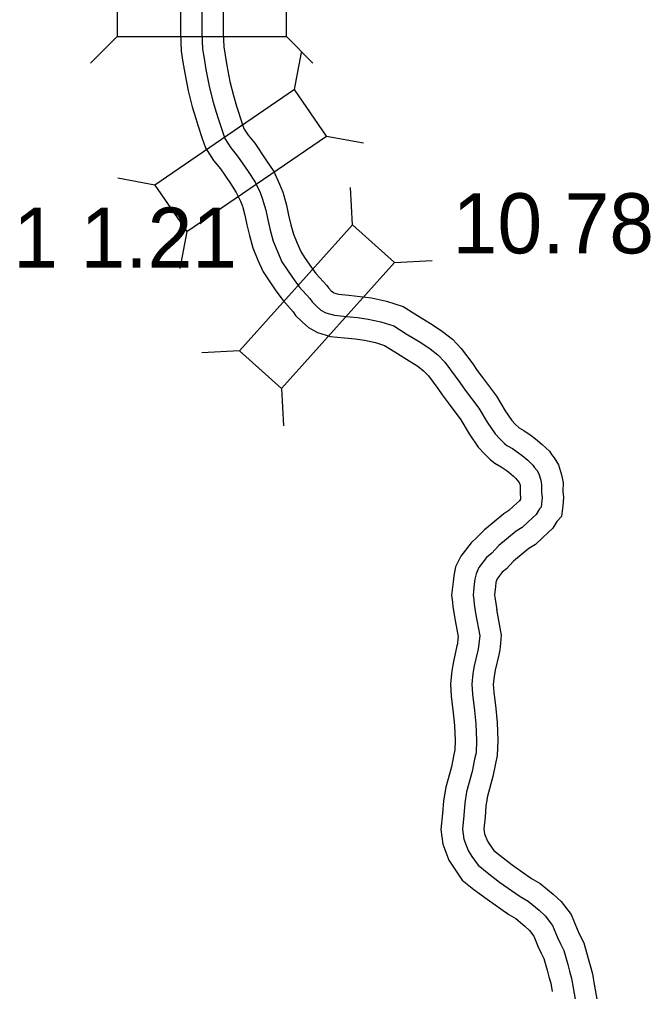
# Model space of a CAD drawing. Extents: x 31699 to 244310, y -8841 to 11474.
# Drawn here: x 138410.4 to 138705.7, y -132.7 to 322.5 of the extents above; entities that cross this region are included whole.
import ezdxf

# ---------------------------------------------------------------- set-up
doc = ezdxf.new("R2010")
doc.units = 0
for name, color, linetype in [('B_Logo', 7, 'Continuous'), ('R_XS_EARTHWORK_STAGE1', 7, 'Continuous'), ('R_XS_EARTHWORK_STAGE2', 7, 'Continuous'), ('S_WALL', 7, 'Continuous')]:
    doc.layers.add(name, color=color, linetype=linetype)

msp = doc.modelspace()

# ---------------------------------------------------------------- linework, layer by layer
at = {"layer": 'B_Logo'}
for points in [[(138495.71, 328.14), (138495.71, 321.07), (138495.71, 316.26), (138496.04, 308.65), (138496.78, 304.17), (138497.58, 299.17), (138499.11, 291.22), (138500.91, 284.22), (138502.45, 279.08), (138503.38, 276.07), (138505.38, 270), (138506.51, 266.79), (138509.31, 262.39), (138512.51, 258.52), (138517.45, 251.31), (138520.65, 246.37), (138522.98, 241.44), (138524.18, 238.37), (138524.52, 237.3), (138525.65, 233.23), (138526.58, 228.62), (138527.78, 223.81), (138529.12, 218.74), (138531.18, 213.8), (138533.25, 209.06), (138535.52, 205.59), (138538.18, 201.66), (138541.38, 197.32), (138546.32, 191.78), (138547.32, 190.31), (138549.52, 188.18), (138551.45, 186.44), (138553.72, 185.18), (138557.85, 183.98), (138563.52, 183.45), (138568.65, 182.92), (138573.52, 182.25), (138579.58, 180.99), (138585.58, 178.99), (138591.38, 175.32), (138598.18, 171.19), (138602.58, 168.32), (138606.25, 165.45), (138609.45, 162.05), (138614.38, 155.51), (138616.45, 152.44), (138619.05, 148.9), (138625.32, 140.56), (138629.32, 133.89), (138632.98, 128.48), (138635.18, 126.08), (138637.38, 123.94), (138638.52, 123.01), (138641.12, 121.54), (138643.98, 119.61), (138645.65, 118.34), (138648.32, 116.07), (138650.65, 113.87), (138651.25, 112.94), (138652.45, 111.47), (138653.45, 109.8), (138654.38, 106.8), (138654.78, 104.66), (138654.72, 100.99), (138654.98, 98.65), (138654.72, 95.85), (138654.52, 94.18), (138653.78, 93.38), (138652.18, 90.64), (138648.45, 87.3), (138645.65, 84.56), (138642.92, 82.89), (138634.79, 76.14), (138631.39, 72.6), (138629.05, 70.6), (138625.45, 65.85), (138624.06, 62.98), (138623.52, 60.38), (138623.26, 58.11), (138622.72, 52.97), (138622.99, 50.7), (138623.19, 48.76), (138623.86, 44.49)], [(138623.86, 44.49), (138625.79, 33.81), (138625.52, 31.54), (138625.26, 28.73), (138624.92, 27.06), (138623.26, 19.85), (138622.59, 16.18), (138622.13, 11.3), (138622.46, 6.56), (138623.33, -1.11), (138623.93, -7.39), (138624.26, -15.13), (138624.06, -20.87), (138623.39, -23.81), (138622.26, -29.69), (138619.66, -39.1), (138618.8, -44.51), (138618.33, -50.19), (138617.73, -56.66), (138618.33, -61.27), (138620.4, -66.68), (138622.13, -69.48), (138625, -73.55), (138629.26, -76.95), (138635.13, -81.42), (138644.73, -88.22), (138648.4, -90.29), (138653.6, -94.63), (138656.46, -97.3), (138659.86, -101.7), (138662.2, -107.44), (138663.53, -110.38), (138665.13, -113.51), (138667, -119.99), (138667.87, -123.12), (138668.8, -126.6), (138669.53, -131)], [(138669.53, -131), (138671.41, -141.6)]]:
    msp.add_lwpolyline(points, dxfattribs=at)
at = {"layer": 'R_XS_EARTHWORK_STAGE1'}
for p, q in [((138456.11, 314.54), (138443.67, 302.09)), ((138535.31, 314.54), (138547.76, 302.1)), ((138539.15, 289.72), (138542.39, 307.01)), ((138554.06, 267.93), (138571.36, 264.69)), ((138473.8, 244.98), (138456.5, 248.22)), ((138566.3, 226.33), (138565.34, 243.9)), ((138488.71, 223.19), (138485.47, 205.89)), ((138585.95, 208.7), (138603.52, 209.65)), ((138513.41, 167.37), (138495.83, 166.42)), ((138533.06, 149.74), (138534.01, 132.17))]:
    msp.add_line(p, q, dxfattribs=at)
for points in [[(138456.11, 314.54), (138535.31, 314.54), (138535.31, 340.94), (138456.11, 340.94)], [(138488.71, 223.19), (138554.06, 267.93), (138539.15, 289.72), (138473.8, 244.98)], [(138533.06, 149.74), (138585.95, 208.7), (138566.3, 226.33), (138513.41, 167.37)]]:
    msp.add_lwpolyline(points, close=True, dxfattribs=at)
at = {"layer": 'R_XS_EARTHWORK_STAGE2'}
for points in [[(138485.71, 328.28), (138485.71, 321.06), (138485.71, 316.04), (138486.08, 307.62), (138486.91, 302.58), (138487.73, 297.43), (138489.35, 289.03), (138491.28, 281.54), (138492.88, 276.16), (138493.86, 273.02), (138495.92, 266.77), (138497.47, 262.39), (138501.21, 256.5), (138504.52, 252.5), (138509.12, 245.77), (138511.89, 241.5), (138513.79, 237.47), (138514.74, 235.05), (138514.92, 234.47), (138515.92, 230.89), (138516.83, 226.41), (138518.1, 221.33), (138519.62, 215.52), (138521.99, 209.87), (138524.42, 204.3), (138527.19, 200.05), (138530.02, 195.88), (138533.61, 191.01), (138538.42, 185.61), (138539.62, 183.84), (138542.69, 180.86), (138545.6, 178.26), (138549.83, 175.89), (138555.97, 174.11), (138562.54, 173.49), (138567.46, 172.99), (138571.82, 172.39), (138576.97, 171.32), (138581.27, 169.89), (138586.11, 166.82), (138592.85, 162.72), (138596.76, 160.18), (138599.49, 158.04), (138601.79, 155.59), (138606.24, 149.7), (138608.27, 146.68), (138611.02, 142.94), (138617.01, 134.97), (138620.88, 128.5), (138625.12, 122.26), (138628.01, 119.11), (138630.71, 116.49), (138632.84, 114.73), (138635.85, 113.03), (138638.16, 111.48), (138639.38, 110.55), (138641.64, 108.62), (138642.6, 107.72), (138644.25, 105.7), (138644.26, 105.69), (138644.66, 104.39), (138644.77, 103.82), (138644.71, 100.51), (138644.93, 98.56), (138644.87, 97.95), (138644.34, 97.04), (138641.62, 94.6), (138639.47, 92.5), (138637.09, 91.04), (138627.97, 83.47), (138624.51, 79.87), (138621.73, 77.49), (138616.9, 71.12), (138614.51, 66.23), (138613.64, 61.97), (138613.32, 59.2), (138612.66, 52.9), (138613.05, 49.6), (138613.27, 47.47), (138613.98, 42.94)], [(138505.71, 328.01), (138505.71, 321.07), (138505.71, 316.48), (138506.01, 309.68), (138506.65, 305.77), (138507.43, 300.91), (138508.87, 293.42), (138510.55, 286.89), (138512.01, 281.99), (138512.9, 279.12), (138514.84, 273.23), (138515.56, 271.2), (138517.42, 268.28), (138520.51, 264.54), (138525.77, 256.86), (138529.4, 251.25), (138532.17, 245.4), (138533.62, 241.68), (138534.11, 240.13), (138535.38, 235.56), (138536.34, 230.83), (138537.47, 226.3), (138538.61, 221.96), (138540.38, 217.73), (138542.08, 213.83), (138543.84, 211.13), (138546.35, 207.43), (138549.16, 203.63), (138554.22, 197.95), (138555.01, 196.78), (138556.34, 195.49), (138557.3, 194.63), (138557.6, 194.46), (138559.73, 193.84), (138564.5, 193.4), (138569.84, 192.85), (138575.21, 192.11), (138582.19, 190.66), (138589.9, 188.09), (138596.65, 183.82), (138603.51, 179.65), (138608.4, 176.46), (138613.01, 172.86), (138617.11, 168.5), (138622.53, 161.32), (138624.63, 158.19), (138627.08, 154.87), (138633.62, 146.15), (138637.75, 139.27), (138640.85, 134.7), (138642.36, 133.05), (138644.06, 131.4), (138644.2, 131.29), (138646.38, 130.06), (138649.81, 127.74), (138651.92, 126.14), (138654.99, 123.52), (138658.4, 120.31), (138659.35, 118.82), (138660.65, 117.24), (138662.64, 113.91), (138664.11, 109.21), (138664.8, 105.5), (138664.73, 101.47), (138665.04, 98.75), (138664.66, 94.78), (138664.06, 89.8), (138661.88, 87.41), (138660.03, 84.24), (138655.29, 80), (138651.84, 76.62), (138648.75, 74.73), (138641.61, 68.81), (138638.27, 65.33), (138636.38, 63.7), (138634.01, 60.59), (138633.6, 59.74), (138633.4, 58.79), (138633.2, 57.01), (138632.78, 53.03), (138632.93, 51.79), (138633.11, 50.05), (138633.74, 46.03)], [(138633.7, 46.27), (138635.9, 34.12), (138635.47, 30.48), (138635.16, 27.28), (138634.7, 24.96), (138633.06, 17.83), (138632.51, 14.81), (138632.16, 11.18), (138632.42, 7.48), (138633.27, -0.08), (138633.91, -6.7), (138634.27, -15.09), (138634.02, -22.17), (138633.18, -25.87), (138632.01, -31.97), (138629.45, -41.23), (138628.73, -45.71), (138628.29, -51.06), (138627.79, -56.48), (138628.09, -58.8), (138629.4, -62.22), (138630.48, -63.97), (138632.35, -66.62), (138635.41, -69.06), (138641.05, -73.36), (138650.09, -79.77), (138654.1, -82.03), (138660.21, -87.12), (138663.88, -90.53), (138668.61, -96.67), (138671.39, -103.49), (138672.54, -106.03), (138674.48, -109.82), (138676.62, -117.27), (138677.51, -120.49), (138678.58, -124.47), (138679.4, -129.36)], [(138614.02, 42.71), (138615.68, 33.49), (138615.58, 32.59), (138615.35, 30.19), (138615.15, 29.17), (138613.46, 21.87), (138612.68, 17.55), (138612.09, 11.43), (138612.5, 5.65), (138613.38, -2.15), (138613.95, -8.08), (138614.25, -15.17), (138614.1, -19.58), (138613.61, -21.76), (138612.52, -27.41), (138609.88, -36.98), (138608.86, -43.31), (138608.37, -49.32), (138607.67, -56.85), (138608.57, -63.74), (138611.4, -71.13), (138613.78, -74.99), (138617.65, -80.48), (138623.12, -84.84), (138629.21, -89.48), (138639.37, -96.68), (138642.69, -98.55), (138646.98, -102.13), (138649.05, -104.06), (138651.12, -106.73), (138653.01, -111.39), (138654.52, -114.72), (138655.79, -117.2), (138657.37, -122.7), (138658.22, -125.76), (138659.02, -128.72), (138659.67, -132.64)], [(138679.38, -129.25), (138681.25, -139.78)]]:
    msp.add_lwpolyline(points, dxfattribs=at)

# ---------------------------------------------------------------- texts
at = {"layer": 'S_WALL'}
for s, p in [('10.78', (138613.14, 212.98)), ('1 1.21', (138407.54, 206.29))]:
    msp.add_text(s, height=28.16, dxfattribs=at).set_placement(p)

doc.saveas('drawing.dxf')
